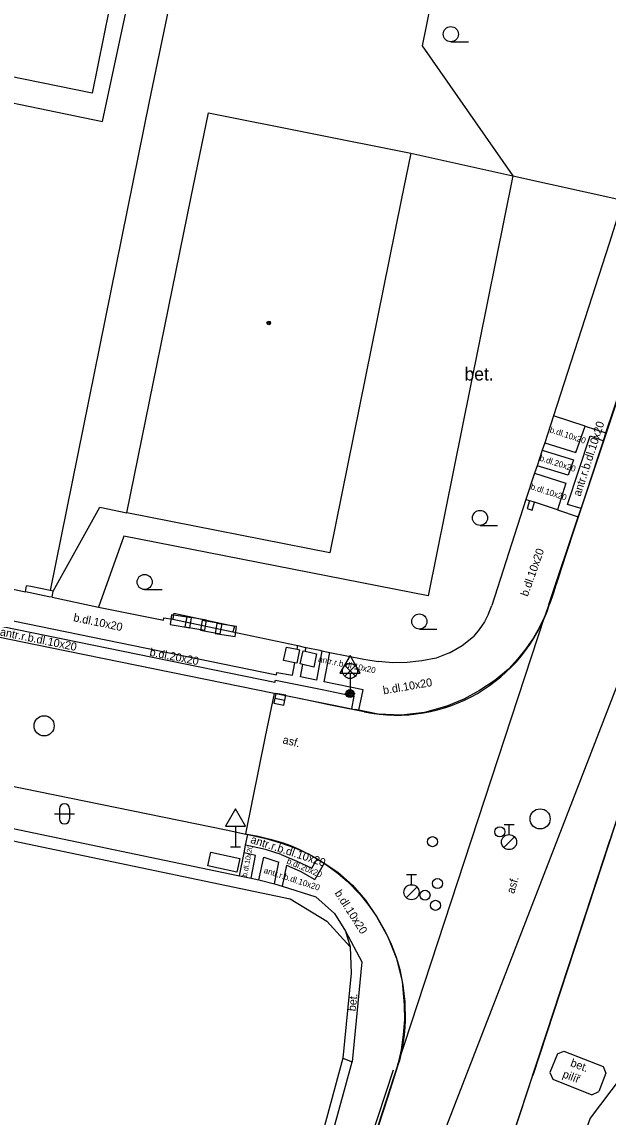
# Model space of a CAD drawing. Extents: x -595546 to -593986, y -1160845 to -1159202.
# Drawn here: x -595306.4 to -595277.3, y -1159560.6 to -1159506.2 of the extents above; entities that cross this region are included whole.
import ezdxf

# ---------------------------------------------------------------- set-up
doc = ezdxf.new("R2010")
doc.units = 0
for name, color, linetype in [('154_plocha_vozovka', 7, 'Continuous'), ('DOP - rozhrani ploch obecne', 7, 'Continuous'), ('Level 24', 7, 'Continuous'), ('Level 27', 7, 'Continuous'), ('Level 28', 7, 'Continuous'), ('Level 33', 7, 'Continuous'), ('Level 34', 7, 'Continuous'), ('Level 36', 7, 'Continuous'), ('Level 39', 7, 'Continuous'), ('neurcene site - povrch.  znaky - skut. stav', 7, 'Continuous'), ('silnoproud - povrch.  znaky a  RIS  skut. velikost', 7, 'Continuous'), ('Specificka linie pasportu komunikaci', 7, 'Continuous'), ('TM - budovy zdene_ betonove - VP', 7, 'Continuous'), ('TM - chodniky - VP', 7, 'Continuous'), ('TM - komunikace - VP', 7, 'Continuous'), ('TM - letecke snimky - pomocna linie', 7, 'Continuous'), ('TM - plot drateny_ kovovy - VP', 7, 'Continuous'), ('TM - plot zdeny_ ohradni zed - VP', 7, 'Continuous'), ('TM - podezdivka plotu - VP', 7, 'Continuous'), ('TM - popis povrchu', 7, 'Continuous'), ('TM - poznamka', 7, 'Continuous'), ('TM - rozhrani mezi zpev. plochami mezi sebou - VP', 7, 'Continuous'), ('TM - rozhrani ploch obecne - NP', 7, 'Continuous'), ('TM - vjezd na pozemek', 7, 'Continuous')]:
    doc.layers.add(name, color=color, linetype=linetype)

msp = doc.modelspace()

# ---------------------------------------------------------------- linework, layer by layer
at = {"layer": '154_plocha_vozovka'}
for p, q in [((-595276.183, -1159522.961), (-595277.703, -1159527.526)), ((-595277.703, -1159527.526), (-595279.032, -1159531.553)), ((-595279.032, -1159531.553), (-595279.631, -1159533.373)), ((-595279.631, -1159533.373), (-595279.802, -1159533.893)), ((-595279.87, -1159534.101), (-595279.896, -1159534.179)), ((-595279.828, -1159533.971), (-595279.87, -1159534.101)), ((-595279.802, -1159533.893), (-595279.828, -1159533.971)), ((-595280.006, -1159534.514), (-595280.068, -1159534.703)), ((-595279.896, -1159534.179), (-595280.006, -1159534.514)), ((-595280.16, -1159534.982), (-595280.207, -1159535.126)), ((-595280.068, -1159534.703), (-595280.16, -1159534.982)), ((-595293.871, -1159539.557), (-595294.313, -1159541.689)), ((-595292.881, -1159539.759), (-595293.871, -1159539.557)), ((-595291.921, -1159539.955), (-595292.881, -1159539.759)), ((-595291.163, -1159540.11), (-595291.921, -1159539.955)), ((-595290.741, -1159540.196), (-595291.163, -1159540.11)), ((-595289.407, -1159540.468), (-595290.741, -1159540.196)), ((-595294.313, -1159541.689), (-595295.298, -1159546.512)), ((-595295.298, -1159546.512), (-595294.671, -1159546.64)), ((-595294.671, -1159546.64), (-595294.066, -1159546.778)), ((-595294.066, -1159546.778), (-595293.429, -1159546.972)), ((-595293.429, -1159546.972), (-595293.065, -1159547.107)), ((-595293.065, -1159547.107), (-595292.642, -1159547.286)), ((-595278.427, -1159550.536), (-595277.202, -1159546.807)), ((-595292.642, -1159547.286), (-595292.027, -1159547.595)), ((-595292.027, -1159547.595), (-595291.64, -1159547.82)), ((-595291.64, -1159547.82), (-595291.272, -1159548.06)), ((-595291.272, -1159548.06), (-595290.694, -1159548.492)), ((-595290.694, -1159548.492), (-595290.255, -1159548.872)), ((-595290.255, -1159548.872), (-595289.605, -1159549.538)), ((-595289.605, -1159549.538), (-595289.22, -1159550.008)), ((-595289.22, -1159550.008), (-595288.783, -1159550.641)), ((-595288.783, -1159550.641), (-595288.362, -1159551.364)), ((-595279.682, -1159554.355), (-595278.427, -1159550.536)), ((-595288.362, -1159551.364), (-595288.07, -1159551.989)), ((-595288.07, -1159551.989), (-595287.825, -1159552.642)), ((-595287.825, -1159552.642), (-595287.643, -1159553.262)), ((-595287.643, -1159553.262), (-595287.482, -1159554.039)), ((-595287.482, -1159554.039), (-595287.387, -1159554.862)), ((-595281.688, -1159560.463), (-595279.682, -1159554.355)), ((-595287.387, -1159554.862), (-595287.371, -1159555.781)), ((-595287.371, -1159555.781), (-595287.388, -1159556.109)), ((-595287.388, -1159556.109), (-595287.426, -1159556.518)), ((-595287.485, -1159556.94), (-595287.501, -1159557.031)), ((-595287.426, -1159556.518), (-595287.485, -1159556.94)), ((-595287.591, -1159557.479), (-595287.663, -1159557.772)), ((-595287.547, -1159557.269), (-595287.591, -1159557.479)), ((-595287.524, -1159557.16), (-595287.547, -1159557.269)), ((-595287.501, -1159557.031), (-595287.524, -1159557.16)), ((-595287.732, -1159558.007), (-595288.235, -1159559.566)), ((-595287.663, -1159557.772), (-595287.732, -1159558.007)), ((-595288.235, -1159559.566), (-595289.085, -1159562.153)), ((-595284.361, -1159568.601), (-595281.688, -1159560.463))]:
    msp.add_line(p, q, dxfattribs=at)
msp.add_arc((-595287.808, -1159532.629), 8, 258.4676, 341.8156, dxfattribs=at)
at = {"layer": 'DOP - rozhrani ploch obecne'}
msp.add_lwpolyline([(-595269.95, -1159549.72), (-595278.2, -1159560.63), (-595281.65, -1159570.08), (-595285.4, -1159580.32), (-595287.87, -1159587.06)], dxfattribs=at)
at = {"layer": 'Level 24'}
for points in [[(-595299.041, -1159536.137), (-595298.053, -1159536.297), (-595297.973, -1159535.804), (-595298.96, -1159535.643)], [(-595298.303, -1159536.239), (-595297.318, -1159536.414), (-595297.231, -1159535.922), (-595298.215, -1159535.747)], [(-595297.534, -1159536.416), (-595296.55, -1159536.597), (-595296.46, -1159536.105), (-595297.444, -1159535.924)], [(-595296.797, -1159536.576), (-595295.808, -1159536.719), (-595295.736, -1159536.224), (-595296.726, -1159536.081)]]:
    msp.add_lwpolyline(points, close=True, dxfattribs=at)
at = {"layer": 'Level 27'}
msp.add_line((-595293.835, -1159539.793), (-595293.345, -1159539.887), dxfattribs=at)
msp.add_lwpolyline([(-595293.883, -1159540.038), (-595293.392, -1159540.133), (-595293.297, -1159539.642), (-595293.788, -1159539.547)], close=True, dxfattribs=at)
for centre in [(-595305.29, -1159541.16), (-595280.68, -1159545.78)]:
    msp.add_circle(centre, 0.5, dxfattribs=at)
at = {"layer": 'Level 28'}
for p, q in [((-595282.47, -1159546.055), (-595281.97, -1159546.055)), ((-595282.22, -1159546.555), (-595282.22, -1159546.055)), ((-595282.478, -1159547.202), (-595281.948, -1159546.672)), ((-595287.31, -1159548.545), (-595286.81, -1159548.545)), ((-595287.06, -1159549.045), (-595287.06, -1159548.545)), ((-595287.318, -1159549.692), (-595286.788, -1159549.162))]:
    msp.add_line(p, q, dxfattribs=at)
for centre, radius in [((-595282.68, -1159546.42), 0.25), ((-595282.22, -1159546.93), 0.375), ((-595286.02, -1159546.91), 0.25), ((-595285.77, -1159548.99), 0.25), ((-595287.06, -1159549.42), 0.375), ((-595286.39, -1159549.57), 0.25), ((-595285.87, -1159550.07), 0.25)]:
    msp.add_circle(centre, radius, dxfattribs=at)
at = {"layer": 'Level 33'}
for p, q in [((-595290.375, -1159538.7), (-595289.845, -1159538.17)), ((-595290.375, -1159538.17), (-595289.845, -1159538.7)), ((-595290.11, -1159538.81), (-595290.11, -1159539.56))]:
    msp.add_line(p, q, dxfattribs=at)
for centre, radius in [((-595290.11, -1159538.435), 0.375), ((-595290.11, -1159539.56), 0.2), ((-595290.11, -1159539.56), 0.145), ((-595290.11, -1159539.56), 0.0876)]:
    msp.add_circle(centre, radius, dxfattribs=at)
at = {"layer": 'Level 34'}
for p, q in [((-595290.11, -1159538.542), (-595290.11, -1159539.56)), ((-595290.36, -1159539.56), (-595289.86, -1159539.56)), ((-595295.79, -1159546.142), (-595295.79, -1159547.16)), ((-595296.04, -1159547.16), (-595295.54, -1159547.16))]:
    msp.add_line(p, q, dxfattribs=at)
for points in [[(-595290.61, -1159538.542), (-595289.61, -1159538.542), (-595290.11, -1159537.676)], [(-595296.29, -1159546.142), (-595295.29, -1159546.142), (-595295.79, -1159545.276)]]:
    msp.add_lwpolyline(points, close=True, dxfattribs=at)
at = {"layer": 'Level 36'}
for p, q in [((-595285.11, -1159507.205), (-595284.235, -1159507.205)), ((-595283.66, -1159531.215), (-595282.785, -1159531.215)), ((-595300.3, -1159534.395), (-595299.425, -1159534.395)), ((-595286.67, -1159536.355), (-595285.795, -1159536.355)), ((-595304.776, -1159545.526), (-595303.776, -1159545.526)), ((-595304.526, -1159545.276), (-595304.526, -1159545.776)), ((-595304.026, -1159545.276), (-595304.026, -1159545.776))]:
    msp.add_line(p, q, dxfattribs=at)
for centre in [(-595285.11, -1159506.83), (-595283.66, -1159530.84), (-595300.3, -1159534.02), (-595286.67, -1159535.98)]:
    msp.add_circle(centre, 0.375, dxfattribs=at)
for centre, start, end in [((-595304.276, -1159545.276), 0, 180), ((-595304.276, -1159545.776), 180, 0)]:
    msp.add_arc(centre, 0.25, start, end, dxfattribs=at)
at = {"layer": 'Level 39'}
for radius in [0.09, 0.0398]:
    msp.add_circle((-595294.14, -1159521.16), radius, dxfattribs=at)
at = {"layer": 'neurcene site - povrch.  znaky - skut. stav'}
for points in [[(-595293.41, -1159537.91), (-595293.27, -1159537.25)], [(-595293.27, -1159537.25), (-595292.73, -1159537.36), (-595292.61, -1159537.39)], [(-595292.75, -1159538.05), (-595292.85, -1159538.03), (-595293.41, -1159537.91)], [(-595292.61, -1159537.39), (-595292.75, -1159538.05)], [(-595292.58, -1159538.09), (-595292.44, -1159537.43)], [(-595292.44, -1159537.43), (-595292.33, -1159537.45), (-595291.77, -1159537.58)], [(-595291.77, -1159537.58), (-595291.91, -1159538.24)], [(-595291.91, -1159538.24), (-595292.45, -1159538.12), (-595292.58, -1159538.09)], [(-595297.17, -1159548.11), (-595297.02, -1159547.43)], [(-595297.02, -1159547.43), (-595295.57, -1159547.74)], [(-595295.72, -1159548.42), (-595297.17, -1159548.11)], [(-595295.57, -1159547.74), (-595295.72, -1159548.42)]]:
    msp.add_lwpolyline(points, dxfattribs=at)
at = {"layer": 'silnoproud - povrch.  znaky a  RIS  skut. velikost'}
for points in [[(-595281.2, -1159529.99), (-595281.32, -1159530.38)], [(-595280.96, -1159530.06), (-595281.2, -1159529.99)], [(-595281.08, -1159530.45), (-595280.96, -1159530.06)], [(-595281.32, -1159530.38), (-595281.08, -1159530.45)], [(-595298.85, -1159535.57), (-595298.88, -1159535.71), (-595298.91, -1159535.87)], [(-595298.85, -1159535.57), (-595295.85, -1159536.21)], [(-595298.91, -1159535.87), (-595295.92, -1159536.5)], [(-595295.85, -1159536.21), (-595295.88, -1159536.33), (-595295.92, -1159536.5)]]:
    msp.add_lwpolyline(points, dxfattribs=at)
at = {"layer": 'Specificka linie pasportu komunikaci'}
msp.add_lwpolyline([(-595287.74, -1159557.97), (-595280.45, -1159535.71)], dxfattribs=at)
at = {"layer": 'TM - budovy zdene_ betonove - VP'}
for points in [[(-595300.73, -1159498.95), (-595300.94, -1159500.01), (-595302.91, -1159509.75)], [(-595302.91, -1159509.75), (-595320.51, -1159506.16)], [(-595301.18, -1159530.58), (-595297.99, -1159514.91), (-595297.14, -1159510.74)], [(-595297.14, -1159510.74), (-595287.1, -1159512.73)], [(-595287.1, -1159512.73), (-595287.57, -1159515.07), (-595291.12, -1159532.58)], [(-595291.12, -1159532.58), (-595301.18, -1159530.58)]]:
    msp.add_lwpolyline(points, dxfattribs=at)
at = {"layer": 'TM - chodniky - VP'}
for points in [[(-595302.39, -1159511.16), (-595300.04, -1159500.18), (-595298.53, -1159493.1)], [(-595311.02, -1159509.37), (-595302.39, -1159511.16)], [(-595295.59, -1159548.61), (-595295.36, -1159547.46), (-595295.29, -1159547.08), (-595295.18, -1159546.55)]]:
    msp.add_lwpolyline(points, dxfattribs=at)
at = {"layer": 'TM - komunikace - VP'}
for p, q in [((-595325.801, -1159694.756), (-595274.205, -1159537.682)), ((-595288.109, -1159568.233), (-595276.833, -1159539.117)), ((-595330.894, -1159688.954), (-595287.958, -1159558.241)), ((-595330.752, -1159689.001), (-595287.815, -1159558.288))]:
    msp.add_line(p, q, dxfattribs=at)
for points in [[(-595280.24, -1159535.14), (-595278.79, -1159530.78), (-595278.65, -1159530.38), (-595278.41, -1159529.67), (-595277.78, -1159527.75), (-595277.54, -1159527.02), (-595277.41, -1159526.62), (-595273.7, -1159515.6), (-595271.06, -1159508.01), (-595270.87, -1159507.45), (-595270.74, -1159507.08), (-595270.4, -1159506.12), (-595269.32, -1159503.3)], [(-595272.47, -1159532.32), (-595274.205, -1159537.682), (-595281.04, -1159558.52)], [(-595280.24, -1159535.14), (-595280.45, -1159535.71)], [(-595280.45, -1159535.71), (-595280.71, -1159536.26), (-595281.01, -1159536.79)], [(-595311.68, -1159535.9), (-595305.8, -1159537.1), (-595293.88, -1159539.54), (-595290.92, -1159540.13), (-595290.04, -1159540.31), (-595289.86, -1159540.35)], [(-595281.01, -1159536.79), (-595281.38, -1159537.33), (-595281.8, -1159537.85), (-595282.24, -1159538.34)], [(-595282.24, -1159538.34), (-595282.93, -1159538.91), (-595283.68, -1159539.41), (-595284.47, -1159539.84), (-595285.3, -1159540.18)], [(-595285.3, -1159540.18), (-595286.42, -1159540.49), (-595287.57, -1159540.63), (-595288.72, -1159540.58), (-595289.67, -1159540.39), (-595289.86, -1159540.35)], [(-595317.01, -1159542.08), (-595307.11, -1159544.1), (-595296.26, -1159546.32), (-595295.28, -1159546.53), (-595295.18, -1159546.55), (-595294.28, -1159546.76)], [(-595294.28, -1159546.76), (-595293.56, -1159546.96), (-595292.85, -1159547.21), (-595292.17, -1159547.52), (-595291.74, -1159547.76), (-595291.52, -1159547.89)], [(-595291.52, -1159547.89), (-595291.39, -1159547.97), (-595290.71, -1159548.43), (-595289.98, -1159549.07), (-595289.34, -1159549.81), (-595288.8, -1159550.62)], [(-595288.8, -1159550.62), (-595288.23, -1159551.63), (-595287.8, -1159552.71), (-595287.53, -1159553.85), (-595287.43, -1159555.01)], [(-595287.43, -1159555.01), (-595287.41, -1159555.75), (-595287.47, -1159556.5), (-595287.57, -1159557.24), (-595287.74, -1159557.97)], [(-595287.74, -1159557.97), (-595290.32, -1159565.93), (-595293.43, -1159575.44), (-595297.02, -1159586.36), (-595299.7, -1159594.52), (-595303.85, -1159607.13)]]:
    msp.add_lwpolyline(points, dxfattribs=at)
msp.add_arc((-595130.446, -1159627.938), 158.697, 153.77456, 164.49337, dxfattribs=at)
at = {"layer": 'TM - letecke snimky - pomocna linie'}
for points in [[(-595285.69, -1159503.24), (-595286.53, -1159507.4), (-595282.03, -1159513.86)], [(-595287.1, -1159512.73), (-595282.03, -1159513.86), (-595276.57, -1159515.07)], [(-595282.03, -1159513.86), (-595286.24, -1159534.71), (-595301.34, -1159531.75), (-595302.59, -1159535.27)], [(-595304.84, -1159534.48), (-595302.53, -1159530.3), (-595301.18, -1159530.58)]]:
    msp.add_lwpolyline(points, dxfattribs=at)
at = {"layer": 'TM - plot drateny_ kovovy - VP'}
for points in [[(-595296.6, -1159493.49), (-595298.071, -1159500.56), (-595300.07, -1159510.17)], [(-595300.07, -1159510.17), (-595304.99, -1159534.45)], [(-595304.84, -1159534.48), (-595304.99, -1159534.45), (-595305.95, -1159534.25), (-595306.17, -1159534.21)], [(-595307.87, -1159546.66), (-595293.08, -1159549.75), (-595291.26, -1159550.86), (-595290.1, -1159552.13)]]:
    msp.add_lwpolyline(points, dxfattribs=at)
at = {"layer": 'TM - plot zdeny_ ohradni zed - VP'}
for points in [[(-595273.75, -1159506.28), (-595276.57, -1159515.07), (-595277.26, -1159517.22), (-595280.02, -1159525.77), (-595280.45, -1159527.11), (-595280.57, -1159527.48), (-595280.83, -1159528.25), (-595280.95, -1159528.62), (-595281.38, -1159529.93), (-595283.08, -1159535.18)], [(-595283.24, -1159535.6), (-595283.08, -1159535.18)], [(-595302.59, -1159535.27), (-595299.37, -1159535.91), (-595299.35, -1159535.8), (-595298.91, -1159535.87)], [(-595283.24, -1159535.6), (-595283.44, -1159536), (-595283.7, -1159536.38), (-595283.99, -1159536.72)], [(-595295.92, -1159536.5), (-595292.79, -1159537.16), (-595292.7, -1159537.18), (-595292.38, -1159537.25), (-595292.29, -1159537.27), (-595291.6, -1159537.41), (-595291.51, -1159537.43), (-595291.2, -1159537.51), (-595291.12, -1159537.52), (-595289.43, -1159537.85)], [(-595284.55, -1159537.18), (-595283.99, -1159536.72)], [(-595285.17, -1159537.54), (-595284.55, -1159537.18)], [(-595289.43, -1159537.85), (-595288.72, -1159537.97)], [(-595285.17, -1159537.54), (-595285.84, -1159537.8), (-595286.55, -1159537.94)], [(-595286.55, -1159537.94), (-595287.27, -1159538.02), (-595287.99, -1159538.03), (-595288.72, -1159537.97)], [(-595290.1, -1159552.13), (-595290.05, -1159553.44), (-595290.46, -1159557.66)], [(-595290.46, -1159557.66), (-595293, -1159567), (-595295.99, -1159576.11), (-595298.98, -1159585.26), (-595303.26, -1159598.42), (-595307.93, -1159612.7), (-595312.23, -1159625.85)]]:
    msp.add_lwpolyline(points, dxfattribs=at)
at = {"layer": 'TM - podezdivka plotu - VP'}
for points in [[(-595306.22, -1159534.51), (-595306.17, -1159534.21)], [(-595304.89, -1159534.78), (-595305.05, -1159534.75), (-595306.22, -1159534.51)], [(-595304.89, -1159534.78), (-595304.84, -1159534.48)], [(-595352.06, -1159537.02), (-595331.31, -1159541.24), (-595312.69, -1159545.03), (-595295.68, -1159548.59)], [(-595295.68, -1159548.59), (-595295.59, -1159548.61), (-595295.01, -1159548.72), (-595294.63, -1159548.81), (-595293.85, -1159549), (-595293.47, -1159549.11), (-595291.8, -1159549.65), (-595290.88, -1159550.48), (-595290.34, -1159551.35), (-595290.1, -1159552.13)], [(-595290.34, -1159551.35), (-595289.52, -1159552.87), (-595290, -1159557.83)], [(-595316.45, -1159640.27), (-595314.95, -1159635.64), (-595311.83, -1159626), (-595307.52, -1159612.85), (-595302.85, -1159598.58), (-595298.58, -1159585.38), (-595295.54, -1159576.28), (-595292.55, -1159567.13), (-595290, -1159557.83)], [(-595290.46, -1159557.66), (-595290, -1159557.83)]]:
    msp.add_lwpolyline(points, dxfattribs=at)
at = {"layer": 'TM - rozhrani mezi zpev. plochami mezi sebou - VP'}
for points in [[(-595293.84, -1159539.01), (-595311.17, -1159535.46), (-595311.01, -1159534.57), (-595316.04, -1159533.54), (-595325.04, -1159531.73), (-595333.28, -1159530.05), (-595341, -1159528.49), (-595343.61, -1159527.87), (-595351.74, -1159526.31), (-595355.18, -1159525.55), (-595367.22, -1159523.12), (-595370.36, -1159522.42), (-595380.99, -1159520.33)], [(-595278.44, -1159526.28), (-595280.02, -1159525.77)], [(-595280.45, -1159527.11), (-595278.9, -1159527.6), (-595278.44, -1159526.28), (-595277.41, -1159526.62)], [(-595278.65, -1159530.38), (-595279.32, -1159530.17), (-595278.19, -1159526.77), (-595277.54, -1159527.02)], [(-595280.57, -1159527.48), (-595279.03, -1159527.96), (-595279.28, -1159528.72), (-595280.83, -1159528.25)], [(-595280.95, -1159528.62), (-595279.4, -1159529.11), (-595279.81, -1159530.44), (-595278.79, -1159530.78)], [(-595281.2, -1159529.99), (-595281.38, -1159529.93)], [(-595279.81, -1159530.44), (-595280.96, -1159530.06)], [(-595310.71, -1159535.15), (-595293.76, -1159538.62), (-595293.74, -1159538.51), (-595292.96, -1159538.65), (-595292.85, -1159538.03)], [(-595292.73, -1159537.36), (-595292.7, -1159537.18)], [(-595292.33, -1159537.45), (-595292.29, -1159537.27)], [(-595291.51, -1159537.43), (-595291.78, -1159538.89), (-595292.57, -1159538.73), (-595292.45, -1159538.12)], [(-595289.67, -1159540.39), (-595289.45, -1159539.38), (-595291.39, -1159538.97), (-595291.12, -1159537.52)], [(-595293.84, -1159539.01), (-595293.81, -1159538.9), (-595291.49, -1159539.36), (-595289.92, -1159539.69), (-595290.04, -1159540.31)], [(-595294.31, -1159547.29), (-595295.29, -1159547.08)], [(-595294.8, -1159547.59), (-595295.36, -1159547.46)], [(-595295.01, -1159548.72), (-595294.8, -1159547.59)], [(-595294.63, -1159548.81), (-595294.38, -1159547.68)], [(-595294.38, -1159547.68), (-595293.65, -1159547.93)], [(-595293.52, -1159547.55), (-595294.31, -1159547.29)], [(-595293.52, -1159547.55), (-595292.75, -1159547.87), (-595292, -1159548.23)], [(-595293.85, -1159549), (-595293.65, -1159547.93)], [(-595293.27, -1159548.08), (-595293.47, -1159549.11)], [(-595293.27, -1159548.08), (-595292.58, -1159548.38), (-595291.86, -1159548.78)], [(-595292, -1159548.23), (-595291.74, -1159547.76)], [(-595291.39, -1159547.97), (-595291.86, -1159548.78)]]:
    msp.add_lwpolyline(points, dxfattribs=at)
at = {"layer": 'TM - rozhrani ploch obecne - NP'}
for points in [[(-595279.82, -1159557.44), (-595280.2, -1159558.37)], [(-595279.82, -1159557.44), (-595279.5, -1159557.31)], [(-595279.5, -1159557.31), (-595277.55, -1159558.07)], [(-595280.2, -1159558.37), (-595280.04, -1159558.69)], [(-595277.41, -1159558.4), (-595277.77, -1159559.31)], [(-595277.55, -1159558.07), (-595277.41, -1159558.4)], [(-595280.04, -1159558.69), (-595278.11, -1159559.47)], [(-595278.11, -1159559.47), (-595277.77, -1159559.31)]]:
    msp.add_lwpolyline(points, dxfattribs=at)
at = {"layer": 'TM - vjezd na pozemek'}
for points in [[(-595311.17, -1159533.45), (-595306.22, -1159534.51)], [(-595304.89, -1159534.78), (-595302.59, -1159535.27)]]:
    msp.add_lwpolyline(points, dxfattribs=at)

# ---------------------------------------------------------------- texts
at = {"layer": 'TM - popis povrchu'}
msp.add_text('bet.', height=0.65, dxfattribs=at).set_placement((-595284.43, -1159524.02))
for s, height, rotation, p in [('b.dl.10x20', 0.3, 342, (-595280.23, -1159526.59)), ('antr.r.b.dl.10x20', 0.4, 72, (-595278.68, -1159529.8)), ('b.dl.20x20', 0.3, 342, (-595280.73, -1159527.99)), ('b.dl.10x20', 0.3, 342, (-595281.18, -1159529.41)), ('b.dl.10x20', 0.4, 70.6193, (-595281.29, -1159534.77)), ('b.dl.10x20', 0.4, 348.2877, (-595303.86, -1159535.96)), ('antr.r.b.dl.10x20', 0.4, 348.4202, (-595307.5, -1159536.67)), ('b.dl.20x20', 0.4, 349.0321, (-595300.08, -1159537.68)), ('antr.r.b.dl.10x20', 0.3, 348.4202, (-595291.71, -1159537.98)), ('b.dl.10x20', 0.4, 9.7909, (-595288.44, -1159539.6)), ('asf.', 0.4, 345.8184, (-595293.48, -1159542.02)), ('b.dl.10x20', 0.25, 79, (-595295.23, -1159548.67)), ('antr.r.b.dl.10x20', 0.4, 342, (-595295.08, -1159546.96)), ('b.dl.20x20', 0.3, 337, (-595293.28, -1159547.98)), ('antr.r.b.dl.10x20', 0.3, 342, (-595294.42, -1159548.45)), ('asf.', 0.4, 74.1251, (-595281.97, -1159549.52)), ('b.dl.10x20', 0.4, 302.6812, (-595290.89, -1159549.46)), ('bet.', 0.4, 84.0249, (-595289.83, -1159555.34))]:
    msp.add_text(s, height=height, rotation=rotation, dxfattribs=at).set_placement(p)
at = {"layer": 'TM - poznamka'}
for s, p in [('bet.', (-595279.21, -1159558.04)), ('pilíř', (-595279.6, -1159558.6))]:
    msp.add_text(s, height=0.4, rotation=339.4295, dxfattribs=at).set_placement(p)

doc.saveas('drawing.dxf')
